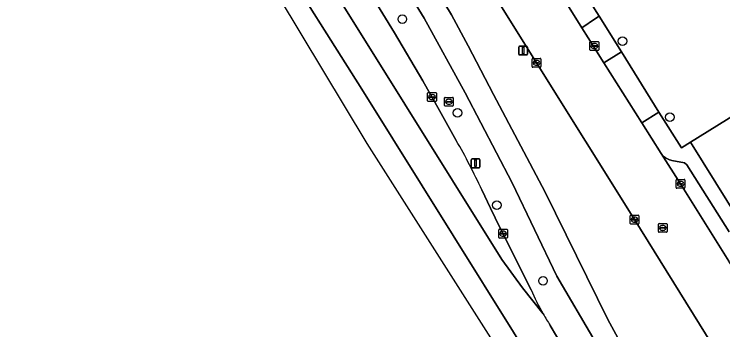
# Model space of a CAD drawing. Extents: x 158835 to 160077, y 386387 to 387778.
# Drawn here: x 158852.1 to 158932.7, y 387100.6 to 387136.5 of the extents above; entities that cross this region are included whole.
import ezdxf

# ---------------------------------------------------------------- set-up
doc = ezdxf.new("R2010")
doc.units = 0
for name, color, linetype in [('IMGEO_Berm_groen', 7, 'Continuous'), ('IMGEO_Boom', 7, 'Continuous'), ('IMGEO_Erf', 7, 'Continuous'), ('IMGEO_Fietspad_gesloten', 7, 'Continuous'), ('IMGEO_Kolk', 7, 'Continuous'), ('IMGEO_Lichtmast', 7, 'Continuous'), ('IMGEO_Parkeervlak_open', 7, 'Continuous'), ('IMGEO_Rijbaan_lokaal_open', 7, 'Continuous'), ('IMGEO_Rijbaan_regionaal_gesloten', 7, 'Continuous'), ('IMGEO_Rioolput', 7, 'Continuous'), ('IMGEO_Voetpad_open', 7, 'Continuous')]:
    doc.layers.add(name, color=color, linetype=linetype)

msp = doc.modelspace()

# ---------------------------------------------------------------- linework, layer by layer
at = {"layer": 'IMGEO_Berm_groen'}
for points in [[(158864.735, 387194.362), (158872.593, 387181.775), (158879.18, 387172.032), (158886.323, 387160.852), (158896.87, 387144.662), (158901.843, 387136.437), (158903.726, 387132.907), (158906.612, 387127.37), (158912.51, 387116.233), (158919.635, 387101.749), (158924.395, 387092.994), (158929.691, 387084.506), (158933.577, 387077.797), (158943.171, 387062.536), (158953.219, 387046.548), (158960.551, 387034.652), (158964.775, 387027.728), (158981.366, 387001.614)], [(158922.677, 387113.123), (158911.519, 387130.965), (158900.674, 387148.373), (158889.77, 387165.767), (158889.494, 387166.21), (158881.161, 387179.55), (158879.445, 387182.321), (158878.808, 387183.38)], [(158921.952, 387093.098), (158918.205, 387099.268), (158913.844, 387106.707), (158908.751, 387117.326), (158903.401, 387127.561), (158898.747, 387136.046), (158895.361, 387141.57), (158885.32, 387157.326), (158875.431, 387172.436), (158872.849, 387170.833), (158874.482, 387168.208), (158881.323, 387157.146), (158887.71, 387146.881), (158895.339, 387134.365), (158898.594, 387128.909), (158900.491, 387125.523), (158902.386, 387122.136)], [(158957.695, 387139.682), (158943.049, 387130.619), (158929.027, 387121.934), (158936.058, 387110.692), (158935.05, 387110.059), (158951.535, 387083.576), (158973.014, 387049.261), (158991.378, 387019.907), (158992.373, 387020.542), (159000, 387008.329), (159001.006, 387006.718), (159000.003, 387006.093), (159000.26, 387005.681), (159027.026, 387022.211), (159027.528, 387024.712), (159027.668, 387025.411), (159025.306, 387025.996), (159023.818, 387026.516), (159022.541, 387027.103), (159019.843, 387029.184)], [(158905.292, 387116.497), (158906.275, 387114.415), (158907.359, 387112.233), (158910.893, 387105.139)], [(158983.029, 386999.449), (158983.958, 386997.917), (158988.414, 387000.58), (158990.158, 387001.623), (158991.768, 387002.585), (158988.374, 387008.006), (158977.493, 387025.346), (158966.092, 387043.589), (158955.212, 387060.94), (158945.424, 387076.625), (158932.999, 387096.549), (158922.677, 387113.123)], [(158913.068, 387101.094), (158918.13, 387092.582), (158923.799, 387083.122), (158925.182, 387080.963), (158929.373, 387074.223), (158936.461, 387062.984), (158943.167, 387052.282), (158945.893, 387047.913), (158952.104, 387038.077), (158955.981, 387031.955)]]:
    msp.add_lwpolyline(points, dxfattribs=at)
for centre, radius, start, end in [((158840.792, 387086.826), 70.997, 24.70324, 29.82445), ((158937.603, 387116.895), 29.183, 203.75618, 209.77529), ((158937.428, 387116.785), 28.976, 209.75738, 212.78607)]:
    msp.add_arc(centre, radius, start, end, dxfattribs=at)
at = {"layer": 'IMGEO_Boom'}
for centre in [(158896.249, 387135.919), (158921.287, 387133.418), (158902.514, 387125.281), (158926.697, 387124.779), (158907.001, 387114.766), (158912.257, 387106.17)]:
    msp.add_circle(centre, 0.489, dxfattribs=at)
at = {"layer": 'IMGEO_Erf'}
msp.add_lwpolyline([(158888.724, 387184.387), (158898.382, 387168.829), (158902.165, 387162.762), (158916.684, 387139.42), (158918.632, 387136.279), (158921.183, 387132.194), (158925.427, 387125.356), (158927.995, 387121.291), (158929.027, 387121.934), (158943.049, 387130.619)], dxfattribs=at)
at = {"layer": 'IMGEO_Fietspad_gesloten'}
for points in [[(158924.395, 387092.994), (158919.635, 387101.749), (158912.51, 387116.233), (158906.612, 387127.37), (158903.726, 387132.907), (158901.843, 387136.437), (158896.87, 387144.662), (158886.323, 387160.852), (158879.18, 387172.032), (158872.593, 387181.775), (158864.735, 387194.362)], [(158864.963, 387188.335), (158873.58, 387175.265), (158875.431, 387172.436), (158885.32, 387157.326), (158895.361, 387141.57), (158898.747, 387136.046), (158903.401, 387127.561), (158908.751, 387117.326), (158913.844, 387106.707), (158918.205, 387099.268)]]:
    msp.add_lwpolyline(points, dxfattribs=at)
at = {"layer": 'IMGEO_Kolk'}
for p, q in [((158917.601, 387132.446), (158917.601, 387133.298)), ((158917.676, 387133.372), (158918.528, 387133.372)), ((158918.089, 387133.152), (158918.114, 387133.152)), ((158918.602, 387133.298), (158918.602, 387132.446)), ((158918.528, 387132.372), (158917.676, 387132.372)), ((158917.86, 387132.866), (158917.86, 387132.878)), ((158918.298, 387132.829), (158917.9, 387132.829)), ((158917.903, 387132.915), (158918.301, 387132.915)), ((158918.112, 387132.592), (158918.087, 387132.592)), ((158918.344, 387132.878), (158918.344, 387132.866)), ((158911.092, 387131.464), (158911.944, 387131.464)), ((158911.017, 387130.538), (158911.017, 387131.39)), ((158911.276, 387130.958), (158911.276, 387130.97)), ((158911.714, 387130.921), (158911.316, 387130.921)), ((158911.319, 387131.007), (158911.717, 387131.007)), ((158911.528, 387130.684), (158911.503, 387130.684)), ((158911.505, 387131.244), (158911.53, 387131.244)), ((158911.76, 387130.97), (158911.76, 387130.958)), ((158912.018, 387131.39), (158912.018, 387130.538)), ((158911.944, 387130.464), (158911.092, 387130.464)), ((158899.126, 387126.642), (158899.126, 387127.494)), ((158899.201, 387127.568), (158900.053, 387127.568)), ((158900.127, 387127.494), (158900.127, 387126.642)), ((158899.385, 387127.062), (158899.385, 387127.074)), ((158899.823, 387127.025), (158899.425, 387127.025)), ((158899.428, 387127.111), (158899.826, 387127.111)), ((158899.637, 387126.788), (158899.612, 387126.788)), ((158899.614, 387127.348), (158899.639, 387127.348)), ((158899.869, 387127.074), (158899.869, 387127.062)), ((158900.053, 387126.568), (158899.201, 387126.568)), ((158927.401, 387116.773), (158927.401, 387117.625)), ((158927.476, 387117.699), (158928.328, 387117.699)), ((158927.66, 387117.193), (158927.66, 387117.205)), ((158928.098, 387117.156), (158927.7, 387117.156)), ((158927.703, 387117.242), (158928.101, 387117.242)), ((158927.912, 387116.919), (158927.887, 387116.919)), ((158927.889, 387117.479), (158927.914, 387117.479)), ((158928.144, 387117.205), (158928.144, 387117.193)), ((158928.402, 387117.625), (158928.402, 387116.773)), ((158928.328, 387116.699), (158927.476, 387116.699)), ((158922.174, 387112.696), (158922.174, 387113.548)), ((158922.249, 387113.622), (158923.101, 387113.622)), ((158922.433, 387113.116), (158922.433, 387113.128)), ((158922.871, 387113.079), (158922.473, 387113.079)), ((158922.476, 387113.165), (158922.874, 387113.165)), ((158922.662, 387113.402), (158922.687, 387113.402)), ((158922.917, 387113.128), (158922.917, 387113.116)), ((158923.175, 387113.548), (158923.175, 387112.696)), ((158923.101, 387112.622), (158922.249, 387112.622)), ((158922.685, 387112.842), (158922.66, 387112.842)), ((158907.212, 387111.099), (158907.212, 387111.951)), ((158907.287, 387112.025), (158908.139, 387112.025)), ((158907.471, 387111.519), (158907.471, 387111.531)), ((158907.909, 387111.482), (158907.511, 387111.482)), ((158907.514, 387111.568), (158907.912, 387111.568)), ((158907.7, 387111.805), (158907.725, 387111.805)), ((158907.955, 387111.531), (158907.955, 387111.519)), ((158908.213, 387111.951), (158908.213, 387111.099)), ((158908.139, 387111.025), (158907.287, 387111.025)), ((158907.723, 387111.245), (158907.698, 387111.245))]:
    msp.add_line(p, q, dxfattribs=at)
for points in [[(158917.601, 387132.446), (158917.601, 387133.298)], [(158917.676, 387133.372), (158918.528, 387133.372)], [(158918.602, 387133.298), (158918.602, 387132.446)], [(158918.528, 387132.372), (158917.676, 387132.372)], [(158911.092, 387131.464), (158911.944, 387131.464)], [(158911.017, 387130.538), (158911.017, 387131.39)], [(158912.018, 387131.39), (158912.018, 387130.538)], [(158911.944, 387130.464), (158911.092, 387130.464)], [(158899.126, 387126.642), (158899.126, 387127.494)], [(158899.201, 387127.568), (158900.053, 387127.568)], [(158900.127, 387127.494), (158900.127, 387126.642)], [(158900.053, 387126.568), (158899.201, 387126.568)], [(158927.401, 387116.773), (158927.401, 387117.625)], [(158927.476, 387117.699), (158928.328, 387117.699)], [(158928.402, 387117.625), (158928.402, 387116.773)], [(158928.328, 387116.699), (158927.476, 387116.699)], [(158922.174, 387112.696), (158922.174, 387113.548)], [(158922.249, 387113.622), (158923.101, 387113.622)], [(158923.175, 387113.548), (158923.175, 387112.696)], [(158923.101, 387112.622), (158922.249, 387112.622)], [(158907.212, 387111.099), (158907.212, 387111.951)], [(158907.287, 387112.025), (158908.139, 387112.025)], [(158908.213, 387111.951), (158908.213, 387111.099)], [(158908.139, 387111.025), (158907.287, 387111.025)]]:
    msp.add_lwpolyline(points, dxfattribs=at)
for centre, radius, start, end in [((158917.678, 387133.296), 0.0765, 91.55205, 178.44795), ((158917.678, 387133.296), 0.0765, 91.55205, 178.44795), ((158918.526, 387133.296), 0.0765, 1.55205, 88.44795), ((158918.526, 387133.296), 0.0765, 1.55205, 88.44795), ((158917.678, 387132.448), 0.0765, 181.55205, 268.44795), ((158917.678, 387132.448), 0.0765, 181.55205, 268.44795), ((158917.9, 387132.875), 0.0403, 85.87752, 175.75265), ((158917.897, 387132.865), 0.0366, 178.93798, 274.71019), ((158918.301, 387132.872), 0.043, 264.86636, 352.45326), ((158918.305, 387132.877), 0.0386, 1.73085, 96.63898), ((158918.526, 387132.448), 0.0765, 271.55205, 358.44795), ((158918.526, 387132.448), 0.0765, 271.55205, 358.44795), ((158911.094, 387131.388), 0.0765, 91.55205, 178.44795), ((158911.094, 387131.388), 0.0765, 91.55205, 178.44795), ((158911.942, 387131.388), 0.0765, 1.55205, 88.44795), ((158911.942, 387131.388), 0.0765, 1.55205, 88.44795), ((158911.316, 387130.967), 0.0403, 85.87752, 175.75265), ((158911.313, 387130.957), 0.0366, 178.93798, 274.71019), ((158911.717, 387130.964), 0.043, 264.86636, 352.45326), ((158911.721, 387130.969), 0.0386, 1.73085, 96.63898), ((158911.094, 387130.54), 0.0765, 181.55205, 268.44795), ((158911.094, 387130.54), 0.0765, 181.55205, 268.44795), ((158911.942, 387130.54), 0.0765, 271.55205, 358.44795), ((158911.942, 387130.54), 0.0765, 271.55205, 358.44795), ((158899.203, 387127.492), 0.0765, 91.55205, 178.44795), ((158899.203, 387127.492), 0.0765, 91.55205, 178.44795), ((158900.051, 387127.492), 0.0765, 1.55205, 88.44795), ((158900.051, 387127.492), 0.0765, 1.55205, 88.44795), ((158899.203, 387126.644), 0.0765, 181.55205, 268.44795), ((158899.203, 387126.644), 0.0765, 181.55205, 268.44795), ((158899.425, 387127.071), 0.0403, 85.87752, 175.75265), ((158899.422, 387127.061), 0.0366, 178.93798, 274.71019), ((158899.826, 387127.068), 0.043, 264.86636, 352.45326), ((158899.83, 387127.073), 0.0386, 1.73085, 96.63898), ((158900.051, 387126.644), 0.0765, 271.55205, 358.44795), ((158900.051, 387126.644), 0.0765, 271.55205, 358.44795), ((158927.478, 387117.623), 0.0765, 91.55205, 178.44795), ((158927.478, 387117.623), 0.0765, 91.55205, 178.44795), ((158927.7, 387117.202), 0.0403, 85.87752, 175.75265), ((158927.697, 387117.192), 0.0366, 178.93798, 274.71019), ((158928.101, 387117.199), 0.043, 264.86636, 352.45326), ((158928.105, 387117.204), 0.0386, 1.73085, 96.63898), ((158928.326, 387117.623), 0.0765, 1.55205, 88.44795), ((158928.326, 387117.623), 0.0765, 1.55205, 88.44795), ((158927.478, 387116.775), 0.0765, 181.55205, 268.44795), ((158927.478, 387116.775), 0.0765, 181.55205, 268.44795), ((158928.326, 387116.775), 0.0765, 271.55205, 358.44795), ((158928.326, 387116.775), 0.0765, 271.55205, 358.44795), ((158922.251, 387113.546), 0.0765, 91.55205, 178.44795), ((158922.251, 387113.546), 0.0765, 91.55205, 178.44795), ((158922.473, 387113.125), 0.0403, 85.87752, 175.75265), ((158922.47, 387113.115), 0.0366, 178.93798, 274.71019), ((158922.874, 387113.122), 0.043, 264.86636, 352.45326), ((158922.878, 387113.127), 0.0386, 1.73085, 96.63898), ((158923.099, 387113.546), 0.0765, 1.55205, 88.44795), ((158923.099, 387113.546), 0.0765, 1.55205, 88.44795), ((158922.251, 387112.698), 0.0765, 181.55205, 268.44795), ((158922.251, 387112.698), 0.0765, 181.55205, 268.44795), ((158923.099, 387112.698), 0.0765, 271.55205, 358.44795), ((158923.099, 387112.698), 0.0765, 271.55205, 358.44795), ((158907.289, 387111.949), 0.0765, 91.55205, 178.44795), ((158907.289, 387111.949), 0.0765, 91.55205, 178.44795), ((158907.511, 387111.528), 0.0403, 85.87752, 175.75265), ((158907.508, 387111.518), 0.0366, 178.93798, 274.71019), ((158907.912, 387111.525), 0.043, 264.86636, 352.45326), ((158907.916, 387111.53), 0.0386, 1.73085, 96.63898), ((158908.137, 387111.949), 0.0765, 1.55205, 88.44795), ((158908.137, 387111.949), 0.0765, 1.55205, 88.44795), ((158907.289, 387111.101), 0.0765, 181.55205, 268.44795), ((158907.289, 387111.101), 0.0765, 181.55205, 268.44795), ((158908.137, 387111.101), 0.0765, 271.55205, 358.44795), ((158908.137, 387111.101), 0.0765, 271.55205, 358.44795)]:
    msp.add_arc(centre, radius, start, end, dxfattribs=at)
for centre, major_axis, ratio, start_param, end_param in [((158918.088, 387132.872), (-0.387, 0.002), 0.722429, 4.712389, 7.853982), ((158918.113, 387132.872), (-0.39, 0.002), 0.717154, 1.570796, 4.712389), ((158911.504, 387130.964), (-0.387, 0.002), 0.722429, 4.712389, 7.853982), ((158911.529, 387130.964), (-0.39, 0.002), 0.717154, 1.570796, 4.712389), ((158899.613, 387127.068), (-0.387, 0.002), 0.722429, 4.712389, 7.853982), ((158899.638, 387127.068), (-0.39, 0.002), 0.717154, 1.570796, 4.712389), ((158927.888, 387117.199), (-0.387, 0.002), 0.722429, 4.712389, 7.853982), ((158927.913, 387117.199), (-0.39, 0.002), 0.717154, 1.570796, 4.712389), ((158922.661, 387113.122), (-0.387, 0.002), 0.722429, 4.712389, 7.853982), ((158922.686, 387113.122), (-0.39, 0.002), 0.717154, 1.570796, 4.712389), ((158907.699, 387111.525), (-0.387, 0.002), 0.722429, 4.712389, 7.853982), ((158907.724, 387111.525), (-0.39, 0.002), 0.717154, 1.570796, 4.712389)]:
    msp.add_ellipse(centre, major_axis=major_axis, ratio=ratio, start_param=start_param, end_param=end_param, dxfattribs=at)
at = {"layer": 'IMGEO_Lichtmast'}
for p, q in [((158909.492, 387131.959), (158909.492, 387132.759)), ((158909.492, 387132.759), (158909.492, 387131.959)), ((158909.592, 387132.859), (158910.382, 387132.859)), ((158910.382, 387132.859), (158909.592, 387132.859)), ((158910.482, 387132.759), (158910.482, 387131.959)), ((158910.482, 387131.959), (158910.482, 387132.759)), ((158910.382, 387131.859), (158909.592, 387131.859)), ((158909.592, 387131.859), (158910.382, 387131.859)), ((158904.089, 387119.134), (158904.089, 387119.934)), ((158904.089, 387119.934), (158904.089, 387119.134)), ((158904.189, 387120.034), (158904.979, 387120.034)), ((158904.979, 387120.034), (158904.189, 387120.034)), ((158905.079, 387119.934), (158905.079, 387119.134)), ((158905.079, 387119.134), (158905.079, 387119.934)), ((158904.979, 387119.034), (158904.189, 387119.034)), ((158904.189, 387119.034), (158904.979, 387119.034))]:
    msp.add_line(p, q, dxfattribs=at)
for points in [[(158909.912, 387132.734), (158910.062, 387132.734), (158910.062, 387131.984), (158909.912, 387131.984), (158909.912, 387132.734)], [(158904.509, 387119.909), (158904.659, 387119.909), (158904.659, 387119.159), (158904.509, 387119.159), (158904.509, 387119.909)]]:
    msp.add_lwpolyline(points, dxfattribs=at)
for centre, start, end in [((158909.592, 387132.759), 90, 180), ((158909.592, 387132.759), 90, 180), ((158910.382, 387132.759), 0, 90), ((158910.382, 387132.759), 360, 90), ((158909.592, 387131.959), 180, 270), ((158909.592, 387131.959), 180, 270), ((158910.382, 387131.959), 270, 0), ((158910.382, 387131.959), 270, 0), ((158904.189, 387119.934), 90, 180), ((158904.189, 387119.934), 90, 180), ((158904.979, 387119.934), 0, 90), ((158904.979, 387119.934), 360, 90), ((158904.189, 387119.134), 180, 270), ((158904.189, 387119.134), 180, 270), ((158904.979, 387119.134), 270, 0), ((158904.979, 387119.134), 270, 0)]:
    msp.add_arc(centre, 0.1, start, end, dxfattribs=at)
at = {"layer": 'IMGEO_Parkeervlak_open'}
msp.add_lwpolyline([(158933.431, 387111.744), (158928.625, 387119.374), (158928.355, 387119.591), (158926.903, 387119.86), (158926.797, 387119.884), (158926.635, 387119.933), (158926.479, 387119.996), (158926.328, 387120.073), (158926.185, 387120.163), (158926.05, 387120.266), (158925.926, 387120.38), (158925.811, 387120.505), (158925.709, 387120.64), (158927.901, 387117.198), (158933.404, 387108.389)], dxfattribs=at)
at = {"layer": 'IMGEO_Rijbaan_lokaal_open'}
for points in [[(158878.808, 387183.38), (158879.445, 387182.321), (158881.161, 387179.55), (158889.494, 387166.21), (158889.77, 387165.767), (158900.674, 387148.373), (158911.519, 387130.965), (158922.677, 387113.123), (158932.999, 387096.549), (158945.424, 387076.625), (158955.212, 387060.94), (158966.092, 387043.589), (158977.493, 387025.346), (158988.374, 387008.006), (158991.768, 387002.585), (158992.734, 387001.043), (158993.387, 387000), (159000, 386989.439), (159000.316, 386988.934), (159010.09, 386973.23), (159021.504, 386954.997), (159031.839, 386938.426)], [(159011.779, 386982.906), (159002.289, 386998.063), (159001.095, 387000), (159000, 387001.776), (158998.475, 387004.249), (158998.375, 387004.408), (158995.995, 387008.197), (158993.076, 387012.845), (158988.942, 387019.482), (158982.764, 387029.342), (158971.881, 387046.799), (158960.937, 387064.249), (158949.621, 387082.338), (158933.404, 387108.389), (158927.901, 387117.198), (158925.709, 387120.64), (158923.498, 387124.134), (158919.187, 387130.948), (158917.391, 387133.787), (158916.68, 387134.958), (158886.717, 387183.056), (158886.632, 387183.229)]]:
    msp.add_lwpolyline(points, dxfattribs=at)
at = {"layer": 'IMGEO_Rijbaan_regionaal_gesloten'}
for points in [[(158902.386, 387122.136), (158900.491, 387125.523), (158898.594, 387128.909), (158895.339, 387134.365), (158887.71, 387146.881), (158881.323, 387157.146), (158874.482, 387168.208), (158872.849, 387170.833), (158859.167, 387192.833), (158856.049, 387190.922), (158890.903, 387135.236), (158907.583, 387108.587), (158909.913, 387105.358), (158912.273, 387102.403)], [(158856.049, 387190.922), (158853.231, 387189.196), (158871.393, 387160.012), (158891.623, 387127.967), (158919.283, 387083.664), (158951.308, 387032.368), (158973.435, 386996.928), (159001.844, 386951.425), (159027.337, 386910.591), (159047.794, 386877.825), (159063.769, 386852.239)], [(158912.273, 387102.403), (158909.913, 387105.358), (158907.583, 387108.587), (158890.903, 387135.236), (158856.049, 387190.922)], [(158910.893, 387105.139), (158907.359, 387112.233), (158906.275, 387114.415), (158905.292, 387116.497)], [(159061.455, 386863.013), (159048.457, 386883.647), (159034.701, 386905.543), (159017.299, 386933.828), (159009.693, 386945.652), (159008.588, 386946.65), (158958.027, 387027.623), (158955.981, 387031.955), (158952.104, 387038.077), (158945.893, 387047.913), (158943.167, 387052.282), (158936.461, 387062.984), (158929.373, 387074.223), (158925.182, 387080.963), (158923.799, 387083.122), (158918.13, 387092.582), (158913.068, 387101.094)]]:
    msp.add_lwpolyline(points, dxfattribs=at)
msp.add_lwpolyline([(158852.084, 387188.493), (158892.201, 387121.78), (158943.79, 387040.765), (159022.005, 386917.023), (159078.47, 386825.145), (159142.367, 386727.985), (159143.031, 386728.393), (159114.787, 386773.529), (159063.769, 386852.239), (159047.794, 386877.825), (159027.337, 386910.591), (159001.844, 386951.425), (158973.435, 386996.928), (158951.308, 387032.368), (158919.283, 387083.664), (158891.623, 387127.967), (158871.393, 387160.012), (158853.231, 387189.196)], close=True, dxfattribs=at)
for centre, radius, start, end in [((158840.792, 387086.826), 70.997, 24.70324, 29.82445), ((158937.603, 387116.895), 29.183, 203.75618, 209.77529), ((158937.428, 387116.785), 28.976, 209.75738, 212.78607)]:
    msp.add_arc(centre, radius, start, end, dxfattribs=at)
at = {"layer": 'IMGEO_Rioolput'}
for p, q in [((158901.044, 387126.109), (158901.044, 387126.961)), ((158901.119, 387127.035), (158901.971, 387127.035)), ((158901.532, 387126.815), (158901.557, 387126.815)), ((158902.045, 387126.961), (158902.045, 387126.109)), ((158901.971, 387126.035), (158901.119, 387126.035)), ((158901.303, 387126.529), (158901.303, 387126.541)), ((158901.741, 387126.492), (158901.343, 387126.492)), ((158901.346, 387126.578), (158901.744, 387126.578)), ((158901.555, 387126.255), (158901.53, 387126.255)), ((158901.787, 387126.541), (158901.787, 387126.529)), ((158925.38, 387111.759), (158925.38, 387112.611)), ((158925.455, 387112.685), (158926.307, 387112.685)), ((158925.639, 387112.179), (158925.639, 387112.191)), ((158926.077, 387112.142), (158925.679, 387112.142)), ((158925.682, 387112.228), (158926.08, 387112.228)), ((158925.868, 387112.465), (158925.893, 387112.465)), ((158926.123, 387112.191), (158926.123, 387112.179)), ((158926.381, 387112.611), (158926.381, 387111.759)), ((158926.307, 387111.685), (158925.455, 387111.685)), ((158925.891, 387111.905), (158925.866, 387111.905))]:
    msp.add_line(p, q, dxfattribs=at)
for points in [[(158901.044, 387126.109), (158901.044, 387126.961)], [(158901.119, 387127.035), (158901.971, 387127.035)], [(158902.045, 387126.961), (158902.045, 387126.109)], [(158901.971, 387126.035), (158901.119, 387126.035)], [(158925.38, 387111.759), (158925.38, 387112.611)], [(158925.455, 387112.685), (158926.307, 387112.685)], [(158926.381, 387112.611), (158926.381, 387111.759)], [(158926.307, 387111.685), (158925.455, 387111.685)]]:
    msp.add_lwpolyline(points, dxfattribs=at)
for centre, radius, start, end in [((158901.121, 387126.959), 0.0765, 91.55205, 178.44795), ((158901.121, 387126.959), 0.0765, 91.55205, 178.44795), ((158901.969, 387126.959), 0.0765, 1.55205, 88.44795), ((158901.969, 387126.959), 0.0765, 1.55205, 88.44795), ((158901.121, 387126.111), 0.0765, 181.55205, 268.44795), ((158901.121, 387126.111), 0.0765, 181.55205, 268.44795), ((158901.343, 387126.538), 0.0403, 85.87752, 175.75265), ((158901.34, 387126.528), 0.0366, 178.93798, 274.71019), ((158901.744, 387126.535), 0.043, 264.86636, 352.45326), ((158901.748, 387126.54), 0.0386, 1.73085, 96.63898), ((158901.969, 387126.111), 0.0765, 271.55205, 358.44795), ((158901.969, 387126.111), 0.0765, 271.55205, 358.44795), ((158925.457, 387112.609), 0.0765, 91.55205, 178.44795), ((158925.457, 387112.609), 0.0765, 91.55205, 178.44795), ((158925.679, 387112.188), 0.0403, 85.87752, 175.75265), ((158925.676, 387112.178), 0.0366, 178.93798, 274.71019), ((158926.08, 387112.185), 0.043, 264.86636, 352.45326), ((158926.084, 387112.19), 0.0386, 1.73085, 96.63898), ((158926.305, 387112.609), 0.0765, 1.55205, 88.44795), ((158926.305, 387112.609), 0.0765, 1.55205, 88.44795), ((158925.457, 387111.761), 0.0765, 181.55205, 268.44795), ((158925.457, 387111.761), 0.0765, 181.55205, 268.44795), ((158926.305, 387111.761), 0.0765, 271.55205, 358.44795), ((158926.305, 387111.761), 0.0765, 271.55205, 358.44795)]:
    msp.add_arc(centre, radius, start, end, dxfattribs=at)
for centre, major_axis, ratio, start_param, end_param in [((158901.531, 387126.535), (-0.387, 0.002), 0.722429, 4.712389, 7.853982), ((158901.556, 387126.535), (-0.39, 0.002), 0.717154, 1.570796, 4.712389), ((158925.867, 387112.185), (-0.387, 0.002), 0.722429, 4.712389, 7.853982), ((158925.892, 387112.185), (-0.39, 0.002), 0.717154, 1.570796, 4.712389)]:
    msp.add_ellipse(centre, major_axis=major_axis, ratio=ratio, start_param=start_param, end_param=end_param, dxfattribs=at)
at = {"layer": 'IMGEO_Voetpad_open'}
for points in [[(158886.632, 387183.229), (158886.717, 387183.056), (158916.68, 387134.958), (158918.219, 387135.997), (158918.632, 387136.279), (158916.684, 387139.42), (158902.165, 387162.762)], [(158936.058, 387110.692), (158929.027, 387121.934), (158927.995, 387121.291), (158925.427, 387125.356), (158923.498, 387124.134), (158925.709, 387120.64), (158925.811, 387120.505), (158925.926, 387120.38), (158926.05, 387120.266), (158926.185, 387120.163), (158926.328, 387120.073), (158926.479, 387119.996), (158926.635, 387119.933), (158926.797, 387119.884), (158926.903, 387119.86), (158928.355, 387119.591), (158928.625, 387119.374), (158933.431, 387111.744)]]:
    msp.add_lwpolyline(points, dxfattribs=at)
for points in [[(158918.632, 387136.279), (158918.219, 387135.997), (158916.68, 387134.958), (158917.391, 387133.787), (158919.187, 387130.948), (158921.183, 387132.194)], [(158921.183, 387132.194), (158919.187, 387130.948), (158923.498, 387124.134), (158925.427, 387125.356)]]:
    msp.add_lwpolyline(points, close=True, dxfattribs=at)

doc.saveas('drawing.dxf')
